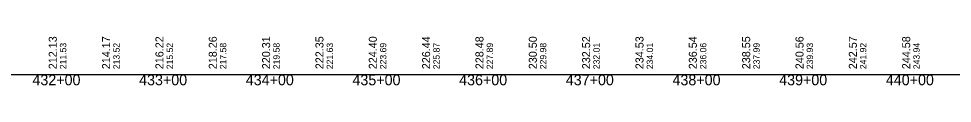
# Model space of a CAD drawing. Extents: x 69 to 2003113, y 512 to 837401.
# Drawn here: x 1921526 to 1922402, y 827953 to 827998 of the extents above; entities that cross this region are included whole.
import ezdxf

# ---------------------------------------------------------------- set-up
doc = ezdxf.new("R2010")
doc.units = 0
for name, color, linetype in [('BR_BORDER LINES', 7, 'Continuous'), ('BR_CONCRETE', 7, 'Continuous'), ('RD_HC_Points', 7, 'Continuous'), ('RD_SHT_ID', 7, 'Continuous')]:
    doc.layers.add(name, color=color, linetype=linetype)

msp = doc.modelspace()

# ---------------------------------------------------------------- linework, layer by layer
at = {"layer": 'BR_BORDER LINES'}
for p, q in [((1878363.08, 827962.8), (1926563.08, 827962.8)), ((1919943.08, 827962.8), (1968143.08, 827962.8))]:
    msp.add_line(p, q, dxfattribs=at)

# ---------------------------------------------------------------- texts
at = {"layer": 'BR_CONCRETE'}
for s, p in [('211.53', (1921571.08, 827967.8)), ('213.52', (1921621.08, 827967.8)), ('215.52', (1921671.08, 827967.8)), ('217.58', (1921721.08, 827967.8)), ('219.58', (1921771.08, 827967.8)), ('221.63', (1921821.08, 827967.8)), ('223.69', (1921871.08, 827967.8)), ('225.87', (1921921.08, 827967.8)), ('227.89', (1921971.08, 827967.8)), ('229.98', (1922021.08, 827967.8)), ('232.01', (1922071.08, 827967.8)), ('234.01', (1922121.08, 827967.8)), ('236.06', (1922171.08, 827967.8)), ('237.99', (1922221.08, 827967.8)), ('239.93', (1922271.08, 827967.8)), ('241.92', (1922321.08, 827967.8)), ('243.94', (1922371.08, 827967.8))]:
    msp.add_text(s, height=6, rotation=90, dxfattribs=at).set_placement(p)
at = {"layer": 'RD_HC_Points'}
for s, p in [('212.13', (1921562.14, 827967.8)), ('214.17', (1921612.14, 827967.8)), ('216.22', (1921662.14, 827967.8)), ('218.26', (1921712.14, 827967.8)), ('220.31', (1921762.14, 827967.8)), ('222.35', (1921812.14, 827967.8)), ('224.40', (1921862.14, 827967.8)), ('226.44', (1921912.14, 827967.8)), ('228.48', (1921962.14, 827967.8)), ('230.50', (1922012.14, 827967.8)), ('232.52', (1922062.14, 827967.8)), ('234.53', (1922112.14, 827967.8)), ('236.54', (1922162.14, 827967.8)), ('238.55', (1922212.14, 827967.8)), ('240.56', (1922262.14, 827967.8)), ('242.57', (1922312.14, 827967.8)), ('244.58', (1922362.14, 827967.8))]:
    msp.add_text(s, height=7.5, rotation=90, dxfattribs=at).set_placement(p)
at = {"layer": 'RD_SHT_ID'}
for s, p in [('432+00', (1921539.35, 827952.8)), ('433+00', (1921639.35, 827952.8)), ('434+00', (1921739.35, 827952.8)), ('435+00', (1921839.35, 827952.8)), ('436+00', (1921939.35, 827952.8)), ('437+00', (1922039.35, 827952.8)), ('438+00', (1922139.35, 827952.8)), ('439+00', (1922239.35, 827952.8)), ('440+00', (1922339.35, 827952.8))]:
    msp.add_text(s, height=10, dxfattribs=at).set_placement(p)

doc.saveas('drawing.dxf')
